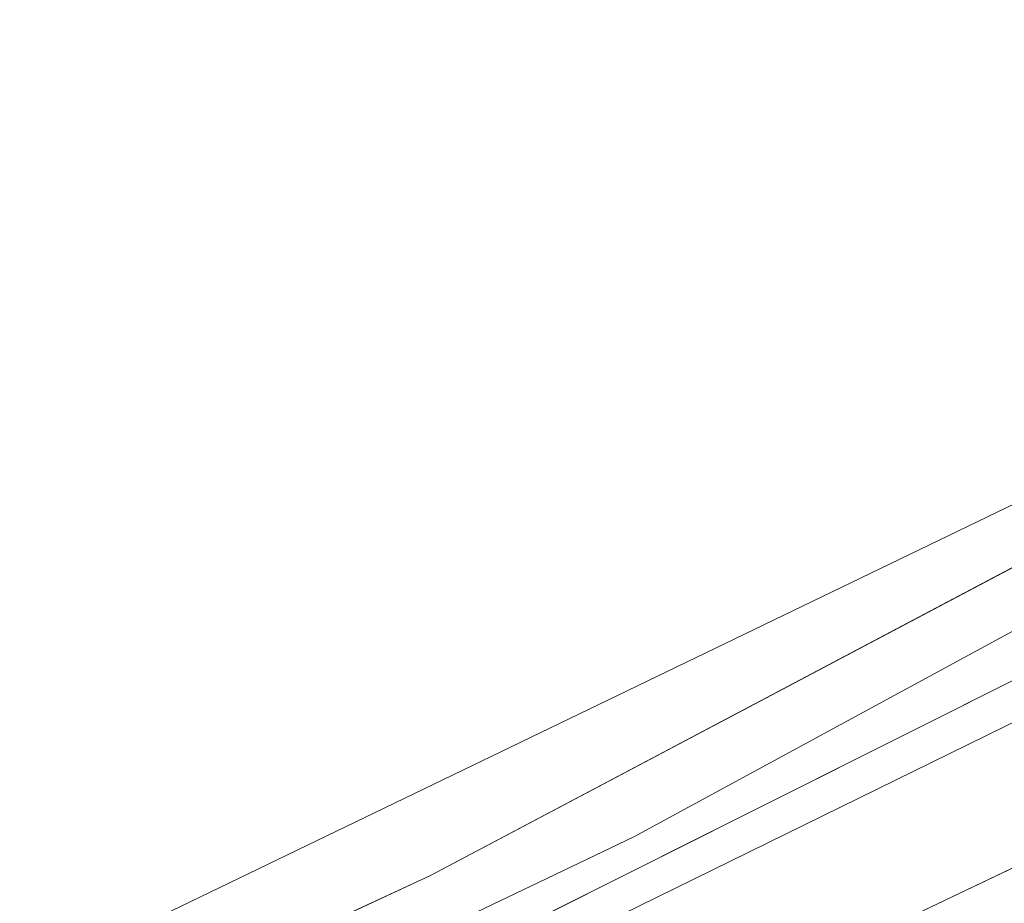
# Model space of a CAD drawing. Header units: metres. Extents: x 163543 to 168130, y 402678 to 405437.
# Tile 584 of 656: x 165473 to 165488, y 403926 to 403939. Entities that reach past the tile are written whole.
import ezdxf

# ---------------------------------------------------------------- set-up
doc = ezdxf.new("R2010")
doc.units = ezdxf.units.M
for name, color, linetype, lineweight in [('X-CA190022.004-UO-BGT_Ondergrond$0$GE_201_SHDHek_Lijn_GEM', 253, 'X-CA190022.004-UO-BGT_Ondergrond$0$Hekwerk', 9), ('X-CA190022.004-UO-BGT_Ondergrond$0$GE_461_BTDGraslandoverig_Vlak_GEM', 253, 'Continuous', 9), ('X-CA190022.004-UO-BGT_Ondergrond$0$GE_476_BTDGraslandagrarisch_Vlak_GEM', 253, 'Continuous', 9), ('X-CA190022.004-UO-BGT_Ondergrond$0$GE_504_WTDWaterloop_sloot_Vlak_GEM', 253, 'Continuous', 9), ('X-CA190022.004-UO-BGT_Ondergrond$0$GE_541_OWTOever_slootkant_Vlak_GEM', 253, 'Continuous', 9), ('X-CA190022.004-UO-KAD_Percelen$0$B-WE-KG-GRENS_PERCEEL-GV', 150, 'Continuous', 9)]:
    doc.layers.add(name, color=color, linetype=linetype, lineweight=lineweight)
doc.linetypes.add('X-CA190022.004-UO-BGT_Ondergrond$0$Hekwerk', pattern='A,5,-1.5,[2,dgnlstyle-Veghel.shx,S=0.007937,R=0,X=0,Y=0],-1.5', length=8)

msp = doc.modelspace()

# ---------------------------------------------------------------- linework, layer by layer
at = {"layer": 'X-CA190022.004-UO-BGT_Ondergrond$0$GE_201_SHDHek_Lijn_GEM'}
for p, q in [((165479.295, 403926.202), (165492.489, 403933.186)), ((165458.248, 403916.453), (165479.295, 403926.202))]:
    msp.add_line(p, q, dxfattribs=at)
at = {"layer": 'X-CA190022.004-UO-BGT_Ondergrond$0$GE_461_BTDGraslandoverig_Vlak_GEM', "flags": 128}
msp.add_lwpolyline([(165498.332, 403936.252), (165490.86, 403931.38), (165482.421, 403926.8), (165471.772, 403921.701), (165465.332, 403918.371), (165460.346, 403916.117), (165457.866, 403914.841), (165457.401, 403914.602), (165455.108, 403913.319), (165453.858, 403912.723), (165451.536, 403917.368), (165452.145, 403917.634), (165453.696, 403914.087), (165457.533, 403915.765), (165458.248, 403916.453), (165479.295, 403926.202), (165492.489, 403933.186), (165497.568, 403936.696), (165497.763, 403936.831), (165498.332, 403936.252)], dxfattribs=at)
at = {"layer": 'X-CA190022.004-UO-BGT_Ondergrond$0$GE_476_BTDGraslandagrarisch_Vlak_GEM', "flags": 128}
msp.add_lwpolyline([(165497.568, 403936.696), (165492.489, 403933.186), (165479.295, 403926.202), (165458.248, 403916.453), (165457.533, 403915.765), (165455.982, 403919.312), (165455.43, 403919.071), (165452.145, 403917.634), (165451.536, 403917.368), (165453.858, 403912.723), (165435.027, 403903.751)], dxfattribs=at)
at = {"layer": 'X-CA190022.004-UO-BGT_Ondergrond$0$GE_504_WTDWaterloop_sloot_Vlak_GEM', "flags": 128}
msp.add_lwpolyline([(165394.37, 403883.117), (165410.855, 403890.87), (165432.998, 403901.193), (165448.153, 403908.51), (165467.316, 403918.285), (165493.188, 403930.978), (165497.688, 403934.283), (165499.377, 403935.428), (165499.928, 403935.611), (165500.722, 403934.769), (165500.495, 403934.327), (165499.733, 403932.417), (165498.172, 403930.507), (165492.915, 403926.449), (165471.659, 403915.411), (165458.016, 403909.344), (165447.554, 403904.256), (165428.723, 403894.968), (165416.964, 403889.751), (165411.186, 403887.025), (165399.808, 403881.291)], dxfattribs=at)
at = {"layer": 'X-CA190022.004-UO-BGT_Ondergrond$0$GE_541_OWTOever_slootkant_Vlak_GEM', "flags": 128}
for points in [[(165435.027, 403903.751), (165453.858, 403912.723), (165455.108, 403913.319), (165457.401, 403914.602), (165457.866, 403914.841), (165460.346, 403916.117), (165465.332, 403918.371), (165471.772, 403921.701), (165482.421, 403926.8), (165490.86, 403931.38), (165498.332, 403936.252), (165498.453, 403936.129), (165499.089, 403936.746), (165499.74, 403937.17), (165502.06, 403935.175), (165501.371, 403932.143), (165499.33, 403929.427), (165493.464, 403925.411), (165480.008, 403918.483), (165466.917, 403912.152)], [(165399.808, 403881.291), (165411.186, 403887.025), (165416.964, 403889.751), (165428.723, 403894.968), (165447.554, 403904.256), (165458.016, 403909.344), (165471.659, 403915.411), (165492.915, 403926.449), (165498.172, 403930.507), (165499.733, 403932.417), (165500.495, 403934.327), (165500.722, 403934.769), (165499.928, 403935.611), (165499.377, 403935.428), (165497.688, 403934.283), (165493.188, 403930.978), (165467.316, 403918.285), (165448.153, 403908.51), (165432.998, 403901.193), (165410.855, 403890.87), (165394.37, 403883.117)]]:
    msp.add_lwpolyline(points, dxfattribs=at)
at = {"layer": 'X-CA190022.004-UO-KAD_Percelen$0$B-WE-KG-GRENS_PERCEEL-GV', "flags": 128}
for points in [[(165302.032, 403912.162), (165323.1, 403852.205), (165489.46, 403932.49), (165497.079, 403937.449), (165494.566, 403939.736), (165500.126, 403945.838), (165489.71, 403955.04), (165441.61, 403941.12), (165440.17, 403940.75), (165404.32, 403931.58), (165375.738, 403924.264), (165341.22, 403915.43), (165340.41, 403918.62), (165333.59, 403916.86), (165312.86, 403912.2)], [(165513.006, 403935.006), (165507.8, 403939), (165372.327, 403871.117), (165504.764, 403934.187), (165505.996, 403931.629)], [(165198.984, 403783.721), (165203.794, 403770.499), (165219.371, 403778.022), (165261.19, 403798.093), (165312.395, 403823.042), (165377.01, 403853.973), (165439.548, 403884.215), (165525.447, 403925.461), (165513.006, 403935.006), (165505.996, 403931.629), (165504.764, 403934.187), (165372.327, 403871.117), (165276.3, 403823), (165276.248, 403824.924), (165211.72, 403793.834), (165208.803, 403792.162), (165203.98, 403789.794), (165205.414, 403786.827)]]:
    msp.add_lwpolyline(points, close=True, dxfattribs=at)
msp.add_lwpolyline([(165196.7, 403790), (165276.2, 403826.7), (165276.248, 403824.924), (165276.3, 403823), (165372.327, 403871.117), (165507.8, 403939), (165504.3, 403942.15), (165497.079, 403937.449), (165489.46, 403932.49), (165323.1, 403852.205), (165220.21, 403802.55), (165215.14, 403802.41), (165211.94, 403806.63), (165196.73, 403847.93)], dxfattribs=at)

doc.saveas('drawing.dxf')
